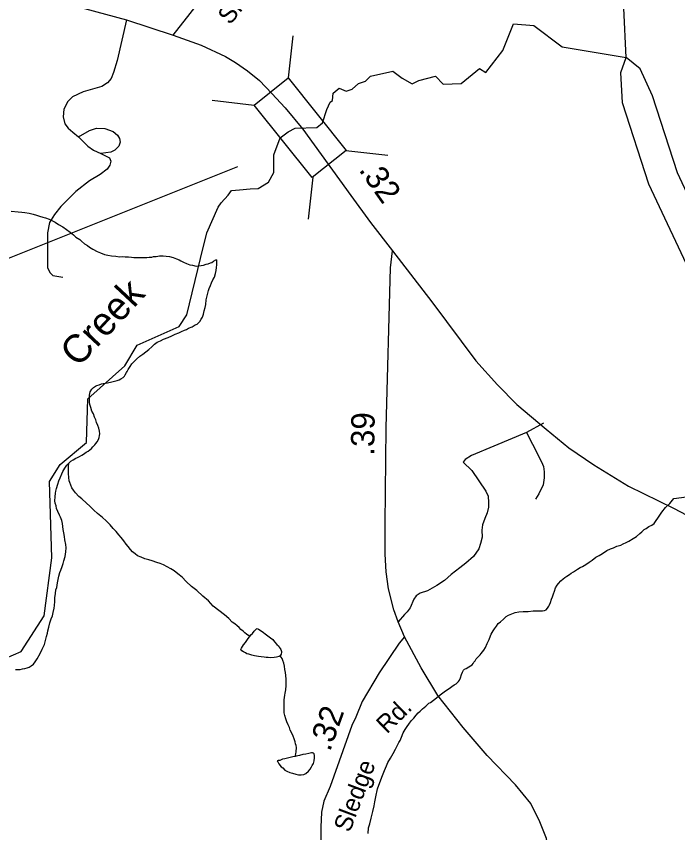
# Model space of a CAD drawing. Extents: x 2126262 to 2293712, y 749403 to 919119.
# Drawn here: x 2232664 to 2236196, y 793724 to 798085 of the extents above; entities that cross this region are included whole.
import ezdxf

# ---------------------------------------------------------------- set-up
doc = ezdxf.new("R2010")
doc.units = 0
for name, color, linetype in [('Exist Hydrographic Creek Single Shore', 7, 'Continuous'), ('Exist Hydrographic Creek Single Shore Label', 7, 'Continuous'), ('Exist Hydrographic Misc Water Feature', 7, 'Continuous'), ('Exist Hydrographic River Shore', 7, 'Continuous'), ('Exist Road Non-System Type 51', 7, 'Continuous'), ('Exist Road Primary NC Attributed', 7, 'Continuous'), ('Exist Road Primary NC Service Mileage Hundredths English Label', 7, 'Continuous'), ('Exist Road Primary NC Structure Standard Bridge CELL', 7, 'Continuous'), ('Exist Road Primary NC Structure Standard Bridge Number Label', 7, 'Continuous'), ('Exist Road Secondary Mileage Hundredths English Label', 7, 'Continuous'), ('Exist Road Secondary Type 51 Attributed', 7, 'Continuous'), ('Exist Road Secondary Type 51 Label', 7, 'Continuous')]:
    doc.layers.add(name, color=color, linetype=linetype)

msp = doc.modelspace()

# ---------------------------------------------------------------- linework, layer by layer
at = {"layer": 'Exist Hydrographic Creek Single Shore'}
msp.add_lwpolyline([(2232565.4, 794638.3), (2232689.5, 794691.4), (2232812.5, 794882.4), (2232852.5, 795193.3), (2232840.4, 795600.2), (2232897.4, 795690.9), (2233038.5, 795809.3), (2233045.5, 796042.1), (2233243.5, 796218.4), (2233309.4, 796328.6), (2233533.5, 796428.9), (2233574.5, 796490.4), (2233647.5, 796790.7), (2233681.4, 796928.2), (2233742.3, 797065.2), (2233757.6, 797089.1), (2233795.6, 797130.5), (2233812, 797154.4), (2233855.5, 797157.7), (2233912, 797163.1), (2233955.5, 797165.3), (2234011, 797199), (2234038.2, 797250.1), (2234038.2, 797284.9), (2234039.3, 797344.8), (2234071.9, 797436.1), (2234115, 797468.2), (2234152, 797487.5), (2234268.8, 797491.6), (2234298.2, 797515.6), (2234322.1, 797587.4), (2234340.6, 797626.5), (2234352, 797636.3), (2234355.8, 797674.4), (2234387.9, 797701.6), (2234424.4, 797686.3), (2234457, 797696.1), (2234490.7, 797725.5), (2234528.8, 797739.6), (2234554.4, 797764.7), (2234674, 797791.9), (2234723.5, 797754.9), (2234777.9, 797724.4), (2234812.7, 797741.8), (2234901.9, 797765.7), (2234943.3, 797722.2), (2235038.6, 797726.4), (2235136.9, 797807.1), (2235171.5, 797785.9), (2235262.5, 797902.2), (2235319.5, 798045.3), (2235427.6, 798036.5), (2235578.5, 797921.9), (2235920.5, 797865.6)], dxfattribs=at)
at = {"layer": 'Exist Hydrographic Misc Water Feature'}
for points in [[(2232636.6, 797045.2), (2232672.7, 797041.5), (2232692.8, 797039.6), (2232709, 797037.8), (2232733, 797033.9), (2232752.9, 797028.1), (2232770.9, 797022.2), (2232786.9, 797018.4), (2232805, 797012.5), (2232818.9, 797008.7), (2232839.2, 797000.8), (2232853.1, 796994.9), (2232871.2, 796985.1), (2232889.2, 796973.2), (2232911.4, 796961.4), (2232931.5, 796945.6), (2232951.8, 796931.8), (2232969.6, 796917.9), (2232981.7, 796906.1), (2233002, 796892.2), (2233012.1, 796884.3), (2233028.1, 796870.4), (2233044.3, 796860.5), (2233054.3, 796852.7), (2233072.1, 796840.8), (2233094.5, 796829), (2233112.5, 796821.1), (2233134.5, 796813.3), (2233152.5, 796809.5), (2233172.4, 796805.6), (2233194.6, 796803.8), (2233214.4, 796800), (2233230.4, 796802.1), (2233244.4, 796800.3), (2233262.4, 796800.4), (2233278.4, 796798.5), (2233290.5, 796796.6), (2233310.4, 796796.7), (2233330.5, 796796.9), (2233344.5, 796797.1), (2233360.4, 796797.2), (2233372.5, 796799.2), (2233386.5, 796799.4), (2233396.5, 796801.4), (2233410.5, 796801.5), (2233418.5, 796803.6), (2233428.5, 796805.7), (2233448.4, 796805.8), (2233464.4, 796804), (2233482.5, 796802.2), (2233500.5, 796796.3), (2233518.5, 796790.4), (2233532.5, 796784.6), (2233542.7, 796778.7), (2233556.7, 796772.8), (2233572.7, 796764.9), (2233590.7, 796757), (2233604.7, 796755.2), (2233624.8, 796751.3), (2233638.7, 796751.5), (2233650.8, 796753.6), (2233662.7, 796755.6), (2233676.6, 796761.8), (2233688.7, 796763.9), (2233700.6, 796767.9), (2233708.6, 796770), (2233716.4, 796778.1), (2233728.5, 796784.2), (2233734.5, 796784.3)], [(2232943.8, 795698.2), (2232955.5, 795708.3), (2232967.4, 795716.4), (2232981.5, 795724.5), (2232989.5, 795728.5), (2233001.4, 795734.6), (2233013.3, 795740.8), (2233023.1, 795746.9), (2233037.3, 795756.9), (2233047.1, 795763), (2233065, 795777.1), (2233073, 795785.2), (2233082.6, 795795.3), (2233088.8, 795803.3), (2233094.7, 795811.3), (2233102.5, 795825.4), (2233106.4, 795835.5), (2233108.4, 795845.5), (2233110.3, 795855.5), (2233108.2, 795869.5), (2233103.9, 795885.4), (2233098, 795899.4), (2233092, 795915.3), (2233087.7, 795929.3), (2233081.8, 795943.2), (2233075.4, 795961.2), (2233067.4, 795975.1), (2233061.3, 795995.1), (2233057, 796011), (2233054.9, 796025), (2233054.9, 796037), (2233054.7, 796047), (2233054.7, 796061), (2233058.4, 796079), (2233066.4, 796093), (2233076.2, 796103.1), (2233086.3, 796109.2), (2233094.3, 796113.2), (2233106.2, 796117.4), (2233118.3, 796121.5), (2233128.1, 796123.5), (2233149.9, 796127.7), (2233174.1, 796131.9), (2233188, 796136), (2233201.9, 796140.1), (2233212, 796144.2), (2233222, 796148.3), (2233233.7, 796156.3), (2233241.7, 796162.4), (2233245.6, 796170.5), (2233251.8, 796182.5), (2233255.5, 796188.5), (2233261.4, 796198.6), (2233271.2, 796214.7), (2233281.3, 796228.7), (2233293.2, 796240.9), (2233304.9, 796252.9), (2233322.9, 796269.1), (2233338.7, 796281.2), (2233354.7, 796293.3), (2233370.5, 796305.4), (2233386.5, 796319.6), (2233402.3, 796333.7), (2233416.2, 796343.8), (2233434.3, 796351.9), (2233450.1, 796360.1), (2233474, 796370.3), (2233493.9, 796378.4), (2233511.8, 796386.6), (2233531.7, 796394.7), (2233545.6, 796400.9), (2233561.8, 796409), (2233571.6, 796413.1), (2233583.5, 796419.1), (2233603.4, 796427.3), (2233619.4, 796437.4), (2233629.3, 796441.5), (2233637.3, 796447.6), (2233643.2, 796455.6), (2233651.2, 796467.7), (2233657, 796477.8), (2233662.9, 796493.8), (2233666.8, 796511.8), (2233672.7, 796529.8), (2233676.4, 796545.9), (2233678.3, 796569.9), (2233685.9, 796605.9), (2233690, 796619.9), (2233693.7, 796631.9), (2233699.8, 796648), (2233705.5, 796662), (2233713.5, 796678.1), (2233721.1, 796692.2), (2233727.3, 796712.2), (2233731, 796728.2), (2233732.6, 796744.2), (2233734.7, 796758.2), (2233734.7, 796770.3), (2233734.5, 796784.3)], [(2232658.8, 794596.3), (2232672.7, 794596.4), (2232684.6, 794596.5), (2232696.7, 794598.6), (2232708.8, 794600.7), (2232720.7, 794604.8), (2232732.8, 794608.9), (2232742.4, 794615), (2232754.5, 794625.1), (2232764.4, 794637.2), (2232774.2, 794653.2), (2232790, 794681.3), (2232801.7, 794705.4), (2232813.8, 794729.5), (2232819.5, 794751.5), (2232825.3, 794771.6), (2232829.2, 794789.6), (2232831, 794801.7), (2232836.9, 794821.7), (2232842.7, 794845.7), (2232850.5, 794865.8), (2232856.4, 794881.8), (2232860.1, 794899.8), (2232865.9, 794923.8), (2232867.9, 794937.9), (2232869.8, 794959.9), (2232869.3, 794977.9), (2232873.4, 795001.9), (2232875.3, 795021.9), (2232879.2, 795033.9), (2232882.9, 795058), (2232886.8, 795076), (2232890.7, 795094), (2232896.4, 795114.1), (2232900.5, 795126.1), (2232908.1, 795146.1), (2232913.8, 795162.1), (2232917.9, 795176.2), (2232923.7, 795200.2), (2232927.4, 795224.2), (2232929.4, 795246.3), (2232927.2, 795264.2), (2232922.9, 795288.1), (2232921, 795306.1), (2232916.7, 795326.1), (2232914.5, 795344.1), (2232912.4, 795360.1), (2232910.2, 795376), (2232906.3, 795392.1), (2232899.9, 795409.9), (2232894, 795419.9), (2232885.7, 795439.8), (2232877.8, 795455.7), (2232875.5, 795469.7), (2232871.4, 795483.7), (2232869.1, 795497.7), (2232871.2, 795517.7), (2232873, 795537.6), (2232874.9, 795547.7), (2232878.8, 795563.7), (2232884.7, 795585.8), (2232890.5, 795603.8), (2232898.3, 795619.9), (2232906.3, 795641.9), (2232912, 795654), (2232922, 795672.1), (2232933.7, 795688.1), (2232943.8, 795698.2)], [(2233910.6, 794772.5), (2233892.8, 794784.3), (2233884.8, 794792.2), (2233874.7, 794800.2), (2233862.4, 794810), (2233854.4, 794820), (2233842.5, 794829.9), (2233830.2, 794839.8), (2233816.3, 794849.6), (2233798.2, 794867.5), (2233775.9, 794887.3), (2233745.7, 794911.1), (2233715.4, 794934.8), (2233689.3, 794962.6), (2233659.2, 794988.3), (2233627, 795018), (2233598.7, 795039.8), (2233570.4, 795065.5), (2233548.5, 795089.4), (2233526.1, 795107.1), (2233506.2, 795123), (2233488, 795132.9), (2233469.9, 795144.7), (2233449.8, 795154.6), (2233432, 795162.4), (2233413.8, 795168.2), (2233389.8, 795176), (2233371.7, 795181.9), (2233349.8, 795187.7), (2233329.7, 795195.5), (2233311.4, 795203.4), (2233297.5, 795213.3), (2233283.3, 795225.1), (2233273.3, 795237), (2233261.2, 795253), (2233250.9, 795264.9), (2233237, 795282.7), (2233222.6, 795300.6), (2233210.8, 795314.5), (2233196.4, 795332.4), (2233180.4, 795348.3), (2233164.2, 795368.1), (2233144.1, 795390), (2233124, 795407.8), (2233097.8, 795429.5), (2233077.7, 795447.4), (2233055.5, 795469.2), (2233037.5, 795485.1), (2233013.3, 795506.8), (2232997.3, 795520.7), (2232979, 795540.5), (2232968.8, 795554.5), (2232960.8, 795566.4), (2232954.6, 795580.3), (2232948.5, 795594.3), (2232946.4, 795604.2), (2232944.2, 795622.2), (2232942.1, 795642.2), (2232941.9, 795658.2), (2232941.9, 795666.2), (2232941.7, 795680.2), (2232943.8, 795698.2)], [(2236057.3, 795367.8), (2236071, 795375.9), (2236101.1, 795419.5), (2236111.6, 795437.2), (2236130.1, 795461.8), (2236153, 795482.1), (2236176, 795509.4), (2236242, 795518.2)], [(2234819.8, 794374), (2234833.7, 794386.2), (2234851.4, 794400.3), (2234867.4, 794416.4), (2234875.2, 794420.5), (2234891.2, 794432.6), (2234907.2, 794444.7), (2234927, 794460.9), (2234948.8, 794477.1), (2234960.7, 794485.1), (2234974.6, 794495.2), (2234990.4, 794505.4), (2235002.5, 794513.5), (2235012.5, 794519.6), (2235024.4, 794531.6), (2235030.2, 794539.7), (2235036.1, 794551.8), (2235041.9, 794569.8), (2235046, 794581.8), (2235051.7, 794591.8), (2235057.7, 794597.8), (2235065.7, 794601.9), (2235079.6, 794610), (2235089.6, 794616.1), (2235097.4, 794620.2), (2235103.4, 794628.2), (2235107.5, 794634.3), (2235113.4, 794642.3), (2235119.2, 794652.3), (2235127.2, 794660.4), (2235133.1, 794666.5), (2235141.1, 794674.5), (2235146.9, 794680.6), (2235161, 794698.7), (2235168.8, 794712.7), (2235178.6, 794734.8), (2235188.5, 794756.9), (2235196.3, 794774.9), (2235200.2, 794785), (2235210, 794803), (2235218, 794813.1), (2235227.9, 794827.2), (2235237.7, 794841.2), (2235249.8, 794851.3), (2235265.4, 794865.5), (2235279.5, 794879.5), (2235291.4, 794885.7), (2235309.3, 794893.8), (2235327.3, 794900), (2235347.2, 794904.1), (2235371.2, 794906.3), (2235397.2, 794906.5), (2235423.3, 794908.8), (2235455.1, 794909), (2235472.9, 794909.2), (2235485, 794911.3), (2235493, 794915.3), (2235501, 794923.4), (2235506.9, 794933.4), (2235510.6, 794941.4), (2235516.8, 794953.5), (2235522.5, 794971.5), (2235526.4, 794983.5), (2235532.2, 794999.6), (2235538.3, 795013.6), (2235544, 795031.7), (2235552, 795045.7), (2235560, 795055.8), (2235571.7, 795069.9), (2235583.6, 795080), (2235593.5, 795088.1), (2235603.5, 795094.1), (2235617.5, 795104.2), (2235627.5, 795110.3), (2235639.2, 795118.4), (2235661.1, 795132.6), (2235675.3, 795140.7), (2235687, 795146.8), (2235705, 795156.9), (2235723.1, 795169.1), (2235738.6, 795179.2), (2235758.7, 795195.4), (2235776.4, 795205.5), (2235794.4, 795215.6), (2235818.2, 795231.8), (2235836.2, 795240), (2235852.2, 795246.1), (2235870.3, 795254.3), (2235892, 795260.4), (2235903.9, 795266.5), (2235919.9, 795274.6), (2235934.1, 795280.8), (2235957.6, 795294.9), (2235975.7, 795307.1), (2235993.5, 795323.3), (2236003.6, 795331.3), (2236017.3, 795343.4), (2236027.1, 795349.5), (2236041.3, 795359.6), (2236057.3, 795367.8)], [(2233910.6, 794772.5), (2233916.8, 794780.5), (2233924.7, 794788.5), (2233934.4, 794800.7), (2233942.4, 794808.7), (2233946.5, 794812.7), (2233950.4, 794814.8), (2233956.5, 794810.8), (2233970.5, 794802.9), (2233982.8, 794793.1), (2233992.6, 794787.1), (2234006.8, 794775.2), (2234020.9, 794765.4), (2234033, 794755.5), (2234042.9, 794743.5), (2234055.2, 794729.7), (2234063.2, 794721.7), (2234067.3, 794715.7), (2234073.2, 794707.8), (2234077.1, 794701.9), (2234079.4, 794691.9), (2234079.4, 794687.9), (2234077.5, 794677.9), (2234071.8, 794669.8)], [(2234071.8, 794669.8), (2234067.7, 794665.8), (2234059.7, 794663.7), (2234053.7, 794661.7), (2234039.8, 794659.6), (2234021.7, 794657.4), (2234007.8, 794659.3), (2233997.7, 794659.2), (2233987.7, 794661.1), (2233971.7, 794663), (2233957.8, 794664.8), (2233935.6, 794668.7), (2233921.7, 794672.6), (2233905.7, 794678.5), (2233895.4, 794680.4), (2233887.4, 794684.3), (2233877.4, 794690.2), (2233867.5, 794696.1), (2233863.4, 794702.1), (2233865.5, 794710.1), (2233877.2, 794728.2), (2233887.2, 794740.3), (2233898.9, 794756.3), (2233906.9, 794768.4), (2233910.6, 794772.5)], [(2234151.9, 794130.7), (2234155.8, 794144.7), (2234157.7, 794156.7), (2234159.5, 794178.7), (2234157.5, 794190.7), (2234155.4, 794198.7), (2234153.2, 794208.7), (2234149.3, 794220.6), (2234140.9, 794244.5), (2234126.7, 794272.4), (2234122.6, 794286.4), (2234114.6, 794300.3), (2234108.5, 794316.2), (2234102.5, 794332.1), (2234098.2, 794350.1), (2234093.9, 794364.1), (2234093.9, 794380.1), (2234093.9, 794394.1), (2234093.7, 794408.1), (2234093.7, 794422.1), (2234093.5, 794434.1), (2234095.4, 794446.1), (2234097.2, 794458.1), (2234099.2, 794470.1), (2234102.9, 794488.1), (2234105, 794510.2), (2234104.8, 794518.2), (2234104.8, 794534.1), (2234104.8, 794544.1), (2234102.5, 794564.1), (2234100.3, 794580.1), (2234098.2, 794596), (2234096, 794614), (2234091.9, 794630), (2234087.8, 794644), (2234083.7, 794653.9), (2234071.8, 794669.8)], [(2234543.2, 793720), (2234545, 793750.1), (2234550.8, 793772.1), (2234558.4, 793802.1), (2234568.2, 793838.2), (2234573.9, 793868.2), (2234577.6, 793888.2), (2234583.4, 793916.3), (2234593.2, 793958.3), (2234604.9, 793992.4), (2234618.6, 794030.5), (2234630.5, 794056.6), (2234640.2, 794080.6), (2234648, 794098.7), (2234661.7, 794122.8), (2234675.6, 794146.9), (2234689.4, 794171), (2234699.2, 794191.1), (2234707.2, 794205.2), (2234713, 794217.2), (2234721, 794235.3), (2234728.8, 794257.4), (2234740.4, 794275.4), (2234750.5, 794291.5), (2234760.1, 794303.6), (2234772.2, 794321.7), (2234786, 794335.8), (2234799.9, 794351.8), (2234809.8, 794364), (2234819.8, 794374)], [(2234151.9, 794130.7), (2234139.8, 794128.6), (2234125.9, 794126.5), (2234098, 794118.2), (2234084.3, 794116.2), (2234070.1, 794110), (2234062.1, 794110), (2234056.2, 794107.9), (2234060.3, 794101.9), (2234066.2, 794092), (2234078.5, 794076.1), (2234086.5, 794070.1), (2234098.4, 794058.3), (2234108.7, 794052.4), (2234124.7, 794046.5), (2234138.6, 794042.6), (2234156.7, 794036.8), (2234170.6, 794032.9), (2234184.8, 794033), (2234198.7, 794035.1), (2234210.6, 794041.2), (2234224.5, 794053.3), (2234232.5, 794063.4), (2234240.5, 794075.4), (2234244.2, 794083.5), (2234250.2, 794093.5), (2234254.3, 794107.5), (2234255.9, 794123.6), (2234255.9, 794135.6), (2234253.7, 794145.5), (2234249.8, 794149.5), (2234245.7, 794151.4), (2234239.7, 794151.4), (2234225.8, 794147.3), (2234209.8, 794143.1), (2234194, 794141), (2234175.9, 794136.8), (2234157.9, 794132.7), (2234151.9, 794130.7)]]:
    msp.add_lwpolyline(points, dxfattribs=at)
at = {"layer": 'Exist Hydrographic River Shore'}
for points in [[(2235920.5, 797865.6), (2235908.1, 798129.1), (2235897.2, 798404.3), (2235906.5, 798566.4), (2235907.6, 798667.5), (2235939.1, 798850.3), (2236140.6, 799566.8), (2236097.5, 799715.3), (2235987.6, 799875), (2235318.5, 800226.6), (2234892.6, 800383), (2234642.7, 800421), (2234334.5, 800394.6), (2234151.6, 800299.9), (2234051.5, 800308.5), (2233575.6, 800528.3), (2232720.5, 801080.6), (2231938.6, 802005.3), (2231896.6, 802022.6)], [(2238060.2, 795608.4), (2237960.5, 795629.2), (2237669.1, 795770.3), (2237412.7, 795956.7), (2236874.8, 796149.8), (2236715, 796237), (2236482.4, 796402.8), (2236284.7, 796669.7), (2236041.1, 797188.5), (2235900.5, 797622.5), (2235892.3, 797785.2), (2235920.5, 797865.6)], [(2238049.8, 795778.1), (2238014.4, 795785.4), (2237753.8, 795911.5), (2237490.2, 796103.2), (2236942.2, 796299.9), (2236802.2, 796376.3), (2236598.8, 796521.3), (2236426.2, 796754.2), (2236194, 797248.8), (2236060.7, 797660.1), (2235996.2, 797804.5), (2235920.5, 797865.6)]]:
    msp.add_lwpolyline(points, dxfattribs=at)
at = {"layer": 'Exist Road Non-System Type 51'}
msp.add_line((2235479, 795912.1), (2235387.8, 795861.9), dxfattribs=at)
for points in [[(2233252, 798066), (2233202.9, 797848.5), (2233183.3, 797784.7), (2233170.2, 797753.7), (2233150.6, 797730.8), (2233119.5, 797711.1), (2233021.4, 797681.7), (2232964.2, 797655.6), (2232938.9, 797629.4), (2232917.6, 797590.1), (2232914.3, 797547.6), (2232922.5, 797511.7), (2232940.5, 797487.1), (2232965, 797465.9), (2232995.3, 797441.4)], [(2232995.3, 797441.4), (2233054.1, 797475.7), (2233091.7, 797487.1), (2233135.9, 797485.5), (2233180, 797469.2), (2233204.6, 797451.2), (2233214.4, 797433.2), (2233217.6, 797413.6), (2233211.1, 797392.3), (2233189.8, 797371), (2233168.6, 797359.6), (2233114.6, 797353.1)], [(2232995.3, 797441.4), (2233046, 797392.3), (2233075.4, 797369.4), (2233114.6, 797353.1)], [(2233114.6, 797353.1), (2233160.4, 797328.5), (2233168.6, 797310.6), (2233163.7, 797290.9), (2233149, 797268), (2233111.4, 797240.2), (2233054.1, 797205.9), (2232980.6, 797150.3), (2232902.1, 797068.6), (2232866.9, 797026), (2232840.8, 796983.5), (2232830.9, 796927.9), (2232830.9, 796743.2), (2232842.4, 796717), (2232858.7, 796700.7), (2232911.1, 796690.9)], [(2235387.8, 795861.9), (2235214.6, 795788.7), (2235093.9, 795739.4), (2235061.3, 795718.2), (2235049.9, 795703.3)], [(2235387.8, 795861.9), (2235419.5, 795800.2), (2235468, 795705), (2235478.5, 795679.5), (2235482.9, 795651.3), (2235482.9, 795620.4), (2235478.1, 795581.7), (2235453.4, 795534.1), (2235437.1, 795505)], [(2235049.9, 795703.3), (2235096.6, 795658.3), (2235170.6, 795549.1), (2235183.4, 795522.6), (2235185.1, 795487.4), (2235185.1, 795462.7), (2235179, 795433.6), (2235165.7, 795402.8), (2235153.4, 795368.4), (2235150.3, 795339.4), (2235151.2, 795302.3), (2235143.3, 795269.7), (2235133.6, 795240.7), (2235105.4, 795200.1), (2235064.4, 795163.1), (2235032.7, 795138.5), (2234986, 795104.1), (2234949.9, 795071.5), (2234909.3, 795044.2), (2234859.1, 795016.9), (2234820.8, 795004.5), (2234799.6, 794989.5), (2234786.4, 794971), (2234766.1, 794925.2), (2234750.3, 794903.2), (2234737.1, 794889.1), (2234702.2, 794850.9)]]:
    msp.add_lwpolyline(points, dxfattribs=at)
at = {"layer": 'Exist Road Primary NC Attributed'}
for points in [[(2225964.8, 801248.4), (2227014.8, 800614.3), (2227250.8, 800503.1), (2227447.1, 800412.6), (2227905.5, 800238.3), (2229026.4, 799806.3), (2229151.7, 799762), (2229376.7, 799668.7), (2229557.9, 799578.1), (2229790.4, 799456.5), (2230484.3, 799064.8), (2231128, 798710.7), (2231285.8, 798638), (2231424.5, 798578.9), (2231634.5, 798504.6), (2233252, 798066), (2233501, 797984.7)], [(2233501, 797984.7), (2233651, 797931.1), (2233780.4, 797871.3), (2233833.7, 797838.6), (2233899, 797794), (2233961.5, 797741.8), (2234027.9, 797673.3), (2234099.7, 797596.1), (2234194.3, 797481.8)], [(2234194.3, 797481.8), (2234449.4, 797128.3), (2234554.9, 796984.7), (2234672.5, 796833)], [(2234672.5, 796833), (2234883.2, 796559.8), (2235118.1, 796244.4), (2235234.3, 796116.7), (2235336.4, 796010.8), (2235493.5, 795880.5), (2235614.8, 795779.7), (2235747.6, 795689), (2235932.7, 795575.4), (2236172.7, 795457.9), (2236387.2, 795345.5), (2236633.7, 795210.2), (2236920.9, 795064.7), (2237232.4, 794919.9), (2237494.2, 794763.3), (2237620.6, 794679.1), (2237690.8, 794629.3), (2237878.5, 794458.2), (2238020.2, 794307.5), (2238407.1, 793869.6)]]:
    msp.add_lwpolyline(points, dxfattribs=at)
at = {"layer": 'Exist Road Primary NC Structure Standard Bridge CELL'}
for p, q in [((2234139.9, 797981), (2234114.8, 797756.1)), ((2233709, 797636.6), (2233933.9, 797611.5)), ((2234423.5, 797368.2), (2234648.5, 797343.1)), ((2234246.7, 797226.8), (2234221.6, 797001.9))]:
    msp.add_line(p, q, dxfattribs=at)
msp.add_lwpolyline([(2234114.8, 797756.1), (2234424.4, 797368.8), (2234243.5, 797224.2), (2233933.9, 797611.5)], close=True, dxfattribs=at)
at = {"layer": 'Exist Road Primary NC Structure Standard Bridge Number Label'}
msp.add_line((2233845.1, 797281.7), (2231321.5, 796272.2), dxfattribs=at)
at = {"layer": 'Exist Road Secondary Type 51 Attributed'}
for points in [[(2233501, 797984.7), (2233683.5, 798218), (2233821.9, 798375), (2233904.5, 798456.8), (2233995.1, 798528.2), (2234085.7, 798580.3), (2234248.2, 798644.7), (2234328.7, 798665.3), (2234461.9, 798680.6), (2234548.9, 798686), (2234663.1, 798675.1), (2234765.4, 798662.1), (2234938.9, 798608.8), (2235136.9, 798514.1), (2235272.3, 798451.1), (2235401.8, 798409.7), (2235542.1, 798385.8), (2235649.8, 798382.5), (2235713.8, 798391.4), (2235817.6, 798397.1), (2235897.2, 798404.3)], [(2234737.1, 794770.5), (2234702.2, 794850.9), (2234680.5, 794913.8), (2234650.8, 795026.3), (2234639.3, 795118.3), (2234632.9, 795211.5), (2234632.9, 795373.6), (2234639.3, 795886.9), (2234662.3, 796742.3), (2234672.5, 796833)], [(2234737.1, 794770.5), (2234708.1, 794737.4), (2234602.2, 794577.4), (2234510.9, 794424.1), (2234476.4, 794341.9), (2234456.1, 794296.7), (2234339.8, 793971.2), (2234305.8, 793893.2), (2234292.8, 793833.4), (2234289.5, 793752.9), (2234290, 793703.9), (2234283.5, 793352.6), (2234274.8, 793292.8), (2234250.3, 793210.1)], [(2234910, 790597.2), (2234948.3, 790747.8), (2235000.6, 790898.5), (2235196.9, 791343.4), (2235312.8, 791592), (2235384.7, 791833), (2235418.2, 792017), (2235432.2, 792145.9), (2235445, 792305.5), (2235456.5, 792506), (2235487.1, 792972), (2235508.2, 793153.7), (2235515.2, 793361.9), (2235521.6, 793515.9), (2235501.9, 793639.1), (2235494.9, 793693.6), (2235459, 793782.8), (2235411.2, 793879.4), (2235329.5, 793979.3), (2235178.8, 794137.1), (2235050.4, 794285.2), (2234914.3, 794457.7), (2234825, 794604.4), (2234737.1, 794770.5)]]:
    msp.add_lwpolyline(points, dxfattribs=at)

# ---------------------------------------------------------------- texts
at = {"layer": 'Exist Hydrographic Creek Single Shore Label'}
msp.add_text('Creek', height=150, rotation=46.9557, dxfattribs=at).set_placement((2232993.6, 796205.4))
at = {"layer": 'Exist Road Primary NC Service Mileage Hundredths English Label'}
msp.add_text('.32', height=125, rotation=305.2644, dxfattribs=at).set_placement((2234489.4, 797264.8))
at = {"layer": 'Exist Road Secondary Mileage Hundredths English Label'}
for s, rotation, p in [('.39', 89.2874, (2234575, 795737.2)), ('.32', 70.333, (2234338.5, 794153.3))]:
    msp.add_text(s, height=125, rotation=rotation, dxfattribs=at).set_placement(p)
at = {"layer": 'Exist Road Secondary Type 51 Label'}
for s, rotation, p in [('Sledge', 51.5805, (2233805.5, 798035)), ('Rd.', 44.3827, (2234642.4, 794248.8)), ('Sledge', 69.3391, (2234444.3, 793720.7))]:
    msp.add_text(s, height=95, rotation=rotation, dxfattribs=at).set_placement(p)

doc.saveas('drawing.dxf')
